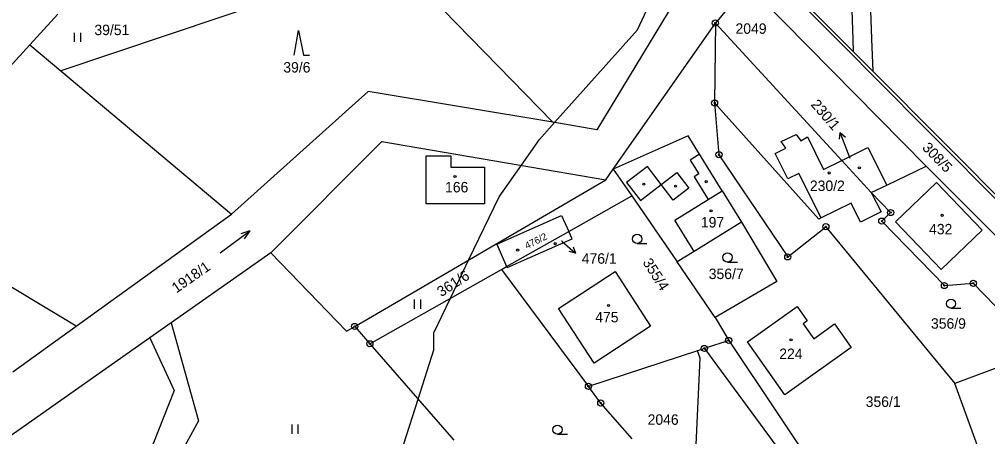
# Model space of a CAD drawing. Extents: x -445050 to -440454, y -1134563 to -1129741.
# Drawn here: x -442715.2 to -442557.4, y -1130870 to -1130802.1 of the extents above; entities that cross this region are included whole.
import ezdxf

# ---------------------------------------------------------------- set-up
doc = ezdxf.new("R2010")
doc.units = 0
for name, color, linetype in [('Vrstva 1', 7, 'Continuous'), ('Vrstva 16', 7, 'Continuous'), ('Vrstva 18', 7, 'Continuous'), ('Vrstva 19', 7, 'Continuous'), ('Vrstva 24', 7, 'Continuous'), ('Vrstva 25', 7, 'Continuous'), ('Vrstva 3', 7, 'Continuous'), ('Vrstva 30', 7, 'Continuous'), ('Vrstva 37', 7, 'Continuous'), ('Vrstva 4', 7, 'Continuous'), ('Vrstva 5', 7, 'Continuous'), ('Vrstva 52', 7, 'Continuous')]:
    doc.layers.add(name, color=color, linetype=linetype)

msp = doc.modelspace()

# ---------------------------------------------------------------- linework, layer by layer
at = {"layer": 'Vrstva 1'}
for p, q in [((-442708.53, -1130850.46), (-442763.26, -1130817.61)), ((-442705.91, -1130852.03), (-442680.62, -1130833.84)), ((-442705.91, -1130852.03), (-442708.53, -1130850.46)), ((-442716.25, -1130859.47), (-442705.91, -1130852.03))]:
    msp.add_line(p, q, dxfattribs=at)
for points in [[(-442603.08, -1130790.41), (-442621.06, -1130820.09)], [(-442655.04, -1130791.32), (-442628.23, -1130818.86)], [(-442595.24, -1130791.31), (-442579.23, -1130807.39)], [(-442664.85, -1130795.84), (-442708.39, -1130810.49)], [(-442594.43, -1130798.54), (-442567.43, -1130826.02)], [(-442598.93, -1130799.33), (-442601.75, -1130802.71)], [(-442713.44, -1130806.24), (-442708.87, -1130801.27)], [(-442618.38, -1130826.48), (-442601.75, -1130802.71)], [(-442601.75, -1130802.71), (-442601.88, -1130815.71)], [(-442601.75, -1130802.71), (-442581.16, -1130825.09)], [(-442722.63, -1130816.22), (-442713.44, -1130806.24)], [(-442713.44, -1130806.24), (-442708.39, -1130810.49)], [(-442579.23, -1130807.39), (-442576.12, -1130810.52)], [(-442708.39, -1130810.49), (-442680.62, -1130833.84)], [(-442576.12, -1130810.52), (-442518.96, -1130867.9)], [(-442658.33, -1130813.87), (-442680.62, -1130833.84)], [(-442628.23, -1130818.86), (-442658.33, -1130813.87)], [(-442601.88, -1130815.71), (-442601.17, -1130824.16)], [(-442601.88, -1130815.71), (-442584.87, -1130834.62)], [(-442621.06, -1130820.09), (-442628.23, -1130818.86)], [(-442606.17, -1130821.07), (-442618.38, -1130826.48)], [(-442604.32, -1130824.07), (-442606.17, -1130821.07)], [(-442674.2, -1130840.11), (-442656.08, -1130821.98)], [(-442656.08, -1130821.98), (-442619.6, -1130828.22)], [(-442600.65, -1130830.03), (-442604.32, -1130824.07)], [(-442601.17, -1130824.16), (-442589.96, -1130840.78)], [(-442581.16, -1130825.09), (-442576.35, -1130830.32)], [(-442619.6, -1130828.22), (-442618.38, -1130826.48)], [(-442618.38, -1130826.48), (-442615.39, -1130830.83)], [(-442573.84, -1130829.11), (-442567.43, -1130826.02)], [(-442567.43, -1130826.02), (-442540.38, -1130853.1)], [(-442660.52, -1130852.1), (-442619.6, -1130828.22)], [(-442572.39, -1130835.08), (-442565.73, -1130828.67)], [(-442565.73, -1130828.67), (-442558.29, -1130836.41)], [(-442600.65, -1130830.03), (-442597.5, -1130835.14)], [(-442576.35, -1130830.32), (-442573.84, -1130829.11)], [(-442576.35, -1130830.32), (-442574.75, -1130833.42)], [(-442573.19, -1130833.56), (-442576.35, -1130830.32)], [(-442625.64, -1130836.62), (-442615.39, -1130830.83)], [(-442615.39, -1130830.83), (-442608, -1130841.59)], [(-442579.63, -1130832.04), (-442584.49, -1130834.43)], [(-442578.08, -1130835.12), (-442579.63, -1130832.04)], [(-442574.75, -1130833.42), (-442578.08, -1130835.12)], [(-442573.19, -1130833.56), (-442574.63, -1130834.96)], [(-442637.38, -1130838.72), (-442626.8, -1130834.02)], [(-442626.8, -1130834.02), (-442625.64, -1130836.62)], [(-442597.5, -1130835.14), (-442605.21, -1130839.88)], [(-442597.5, -1130835.14), (-442591.76, -1130844.8)], [(-442584.49, -1130834.43), (-442584.87, -1130834.62)], [(-442564.43, -1130845.44), (-442574.63, -1130834.96)], [(-442564.94, -1130842.82), (-442572.39, -1130835.08)], [(-442635.77, -1130842.34), (-442625.64, -1130836.62)], [(-442625.09, -1130837.86), (-442625.64, -1130836.62)], [(-442589.96, -1130840.78), (-442583.75, -1130835.86)], [(-442583.75, -1130835.86), (-442562.74, -1130861.38)], [(-442558.29, -1130836.41), (-442564.94, -1130842.82)], [(-442635.7, -1130842.5), (-442625.09, -1130837.86)], [(-442674.2, -1130840.11), (-442690.42, -1130851.51)], [(-442661.86, -1130852.88), (-442674.2, -1130840.11)], [(-442637.38, -1130838.72), (-442635.77, -1130842.34)], [(-442605.21, -1130839.88), (-442608, -1130841.59)], [(-442601.79, -1130850.64), (-442608, -1130841.59)], [(-442658.05, -1130854.92), (-442636.6, -1130842.81)], [(-442636.6, -1130842.81), (-442635.77, -1130842.34)], [(-442636.6, -1130842.81), (-442622.44, -1130861.85)], [(-442635.77, -1130842.34), (-442635.7, -1130842.5)], [(-442627.31, -1130849.19), (-442618.1, -1130843.13)], [(-442618.1, -1130843.13), (-442612.33, -1130852.05)], [(-442591.76, -1130844.8), (-442601.79, -1130850.64)], [(-442564.43, -1130845.44), (-442559.73, -1130845.08)], [(-442559.73, -1130845.08), (-442548.86, -1130856.24)], [(-442621.48, -1130858.07), (-442627.31, -1130849.19)], [(-442596.52, -1130854.62), (-442588.44, -1130848.85)], [(-442588.44, -1130848.85), (-442586.78, -1130851.17)], [(-442601.79, -1130850.64), (-442599.58, -1130854.38)], [(-442586.78, -1130851.17), (-442587.47, -1130851.66)], [(-442690.42, -1130851.51), (-442693.92, -1130853.97)], [(-442690.42, -1130851.51), (-442685.96, -1130867.44)], [(-442661.86, -1130852.88), (-442660.52, -1130852.1)], [(-442660.52, -1130852.1), (-442658.05, -1130854.92)], [(-442612.33, -1130852.05), (-442621.48, -1130858.07)], [(-442587.47, -1130851.66), (-442585.73, -1130854.1)], [(-442585.73, -1130854.1), (-442582.36, -1130851.7)], [(-442582.36, -1130851.7), (-442579.63, -1130855.52)], [(-442693.92, -1130853.97), (-442738.78, -1130885.49)], [(-442693.92, -1130853.97), (-442689.94, -1130862.52)], [(-442658.05, -1130854.92), (-442644.36, -1130870.61)], [(-442603.55, -1130855.68), (-442604.67, -1130856.05)], [(-442599.58, -1130854.38), (-442603.55, -1130855.68)], [(-442603.55, -1130855.68), (-442584.76, -1130881.15)], [(-442599.58, -1130854.38), (-442583.68, -1130878.12)], [(-442590.42, -1130863.21), (-442596.52, -1130854.62)], [(-442579.63, -1130855.52), (-442590.42, -1130863.21)], [(-442604.67, -1130856.05), (-442622.44, -1130861.85)], [(-442604.99, -1130873.72), (-442604.21, -1130857.26)], [(-442604.21, -1130857.26), (-442604.67, -1130856.05)], [(-442548.86, -1130856.24), (-442562.74, -1130861.38)], [(-442620.42, -1130864.57), (-442622.44, -1130861.85)], [(-442559.06, -1130871.52), (-442562.74, -1130861.38)], [(-442689.94, -1130862.52), (-442695.99, -1130877.75)], [(-442615.31, -1130870.42), (-442620.42, -1130864.57)], [(-442685.96, -1130867.44), (-442692.36, -1130879.18)]]:
    msp.add_lwpolyline(points, dxfattribs=at)
at = {"layer": 'Vrstva 16'}
for p, q in [((-442580.32, -1130823.33), (-442581.4, -1130820.53)), ((-442626.76, -1130838.2), (-442624.52, -1130840.19))]:
    msp.add_line(p, q, dxfattribs=at)
for points in [[(-442581.5, -1130821.64), (-442581.4, -1130820.53), (-442580.57, -1130821.28)], [(-442579.78, -1130824.75), (-442580.32, -1130823.33)], [(-442626.77, -1130838.19), (-442626.76, -1130838.2)], [(-442624.93, -1130839.16), (-442624.52, -1130840.19), (-442625.6, -1130839.9)]]:
    msp.add_lwpolyline(points, dxfattribs=at)
at = {"layer": 'Vrstva 24'}
for centre, radius in [((-442601.75, -1130802.71), 0.5), ((-442601.75, -1130802.71), 0.1), ((-442601.88, -1130815.71), 0.5), ((-442601.88, -1130815.71), 0.1), ((-442601.17, -1130824.16), 0.5), ((-442601.17, -1130824.16), 0.1), ((-442573.19, -1130833.56), 0.5), ((-442573.19, -1130833.56), 0.1), ((-442583.75, -1130835.86), 0.5), ((-442574.63, -1130834.96), 0.5), ((-442574.63, -1130834.96), 0.1), ((-442583.75, -1130835.86), 0.1), ((-442589.96, -1130840.78), 0.5), ((-442589.96, -1130840.78), 0.1), ((-442559.73, -1130845.08), 0.5), ((-442564.43, -1130845.44), 0.5), ((-442564.43, -1130845.44), 0.1), ((-442559.73, -1130845.08), 0.1), ((-442660.52, -1130852.1), 0.5), ((-442660.52, -1130852.1), 0.1), ((-442599.58, -1130854.38), 0.5), ((-442599.58, -1130854.38), 0.1), ((-442658.05, -1130854.92), 0.5), ((-442658.05, -1130854.92), 0.1), ((-442603.55, -1130855.68), 0.5), ((-442603.55, -1130855.68), 0.1), ((-442622.44, -1130861.85), 0.5), ((-442622.44, -1130861.85), 0.1), ((-442620.42, -1130864.57), 0.5), ((-442620.42, -1130864.57), 0.1)]:
    msp.add_circle(centre, radius, dxfattribs=at)
at = {"layer": 'Vrstva 25'}
for p, q in [((-442706.15, -1130805.78), (-442706.15, -1130804.28)), ((-442705.15, -1130805.78), (-442705.15, -1130804.28)), ((-442614.5, -1130838.6), (-442612.9, -1130838.6)), ((-442599.77, -1130841.62), (-442598.17, -1130841.62)), ((-442650.76, -1130849.21), (-442650.76, -1130847.71)), ((-442649.76, -1130849.21), (-442649.76, -1130847.71)), ((-442563.36, -1130849.15), (-442561.76, -1130849.15)), ((-442670.71, -1130869.57), (-442670.71, -1130868.07)), ((-442669.71, -1130869.57), (-442669.71, -1130868.07)), ((-442627.47, -1130869.65), (-442625.87, -1130869.65))]:
    msp.add_line(p, q, dxfattribs=at)
for points in [[(-442670.36, -1130807.92), (-442669.66, -1130803.92), (-442668.86, -1130807.92), (-442667.86, -1130807.92)], [(-442682.42, -1130840.12), (-442677.6, -1130836.56), (-442679.1, -1130837.05)], [(-442677.6, -1130836.56), (-442678.51, -1130837.85)]]:
    msp.add_lwpolyline(points, dxfattribs=at)
for centre, radius in [((-442583.2, -1130827.12), 0.175), ((-442578.3, -1130826.28), 0.175), ((-442644.17, -1130827.69), 0.175), ((-442613.41, -1130828.95), 0.175), ((-442608.24, -1130829.26), 0.175), ((-442603.24, -1130828.53), 0.175), ((-442602.45, -1130833.28), 0.175), ((-442564.8, -1130834.01), 0.175), ((-442627.85, -1130838.62), 0.175), ((-442614.5, -1130837.85), 0.75), ((-442633.97, -1130839.67), 0.175), ((-442599.77, -1130840.87), 0.75), ((-442563.36, -1130848.4), 0.75), ((-442619.16, -1130848.68), 0.175), ((-442589.42, -1130854.28), 0.175), ((-442627.47, -1130868.9), 0.75)]:
    msp.add_circle(centre, radius, dxfattribs=at)
at = {"layer": 'Vrstva 3'}
for points in [[(-442591.02, -1130822.01), (-442588.59, -1130820.83)], [(-442588.59, -1130820.83), (-442587.82, -1130821.91)], [(-442590.26, -1130823.09), (-442591.02, -1130822.01)], [(-442587.82, -1130821.91), (-442586.75, -1130821.25)], [(-442586.75, -1130821.25), (-442584.12, -1130826.55)], [(-442648.87, -1130832.15), (-442648.87, -1130824.35)], [(-442648.87, -1130824.35), (-442644.87, -1130824.35)], [(-442644.87, -1130824.35), (-442644.87, -1130826.15)], [(-442592, -1130823.97), (-442590.26, -1130823.09)], [(-442589.93, -1130828.08), (-442592, -1130823.97)], [(-442581.16, -1130825.09), (-442576.89, -1130822.97)], [(-442576.89, -1130822.97), (-442573.84, -1130829.11)], [(-442584.12, -1130826.55), (-442581.16, -1130825.09)], [(-442581.16, -1130825.09), (-442576.35, -1130830.32)], [(-442581.16, -1130825.09), (-442576.35, -1130830.32)], [(-442644.87, -1130826.15), (-442639.37, -1130826.15)], [(-442639.37, -1130826.15), (-442639.37, -1130832.15)], [(-442588.14, -1130827.18), (-442589.93, -1130828.08)], [(-442584.49, -1130834.43), (-442588.14, -1130827.18)], [(-442572.39, -1130835.08), (-442565.73, -1130828.67)], [(-442565.73, -1130828.67), (-442558.29, -1130836.41)], [(-442602.95, -1130831.45), (-442600.65, -1130830.03)], [(-442600.65, -1130830.03), (-442597.5, -1130835.14)], [(-442576.35, -1130830.32), (-442573.84, -1130829.11)], [(-442576.35, -1130830.32), (-442574.75, -1130833.42)], [(-442639.37, -1130832.15), (-442648.87, -1130832.15)], [(-442608.35, -1130834.78), (-442602.95, -1130831.45)], [(-442579.63, -1130832.04), (-442584.49, -1130834.43)], [(-442578.08, -1130835.12), (-442579.63, -1130832.04)], [(-442574.75, -1130833.42), (-442578.08, -1130835.12)], [(-442637.38, -1130838.72), (-442626.8, -1130834.02)], [(-442626.8, -1130834.02), (-442625.64, -1130836.62)], [(-442605.21, -1130839.88), (-442608.35, -1130834.78)], [(-442597.5, -1130835.14), (-442605.21, -1130839.88)], [(-442564.94, -1130842.82), (-442572.39, -1130835.08)], [(-442635.77, -1130842.34), (-442625.64, -1130836.62)], [(-442635.77, -1130842.34), (-442625.64, -1130836.62)], [(-442625.09, -1130837.86), (-442625.64, -1130836.62)], [(-442558.29, -1130836.41), (-442564.94, -1130842.82)], [(-442635.7, -1130842.5), (-442625.09, -1130837.86)], [(-442637.38, -1130838.72), (-442635.77, -1130842.34)], [(-442635.77, -1130842.34), (-442635.7, -1130842.5)], [(-442627.31, -1130849.19), (-442618.1, -1130843.13)], [(-442618.1, -1130843.13), (-442612.33, -1130852.05)], [(-442621.48, -1130858.07), (-442627.31, -1130849.19)], [(-442596.52, -1130854.62), (-442588.44, -1130848.85)], [(-442588.44, -1130848.85), (-442586.78, -1130851.17)], [(-442586.78, -1130851.17), (-442587.47, -1130851.66)], [(-442612.33, -1130852.05), (-442621.48, -1130858.07)], [(-442587.47, -1130851.66), (-442585.73, -1130854.1)], [(-442585.73, -1130854.1), (-442582.36, -1130851.7)], [(-442582.36, -1130851.7), (-442579.63, -1130855.52)], [(-442590.42, -1130863.21), (-442596.52, -1130854.62)], [(-442579.63, -1130855.52), (-442590.42, -1130863.21)]]:
    msp.add_lwpolyline(points, dxfattribs=at)
at = {"layer": 'Vrstva 30'}
msp.add_lwpolyline([(-442595.19, -1130791.2), (-442593.94, -1130788.25), (-442591.57, -1130788.35), (-442586.13, -1130788.58), (-442576.57, -1130797.6), (-442576.3, -1130805.27), (-442576.12, -1130810.52), (-442579.23, -1130807.39), (-442579.3, -1130805.38), (-442579.53, -1130798.94), (-442587.37, -1130791.53), (-442592.81, -1130791.3), (-442595.19, -1130791.2)], dxfattribs=at)
at = {"layer": 'Vrstva 37'}
for centre in [(-442583.2, -1130827.12), (-442578.3, -1130826.28), (-442644.17, -1130827.69), (-442602.45, -1130833.28), (-442564.8, -1130834.01), (-442627.85, -1130838.62), (-442633.97, -1130839.67), (-442619.16, -1130848.68), (-442589.42, -1130854.28)]:
    msp.add_circle(centre, 0.175, dxfattribs=at)
at = {"layer": 'Vrstva 4'}
for points in [[(-442591.02, -1130822.01), (-442588.59, -1130820.83)], [(-442588.59, -1130820.83), (-442587.82, -1130821.91)], [(-442590.26, -1130823.09), (-442591.02, -1130822.01)], [(-442587.82, -1130821.91), (-442586.75, -1130821.25)], [(-442586.75, -1130821.25), (-442584.12, -1130826.55)], [(-442648.87, -1130824.35), (-442644.87, -1130824.35)], [(-442648.87, -1130832.15), (-442648.87, -1130824.35)], [(-442644.87, -1130824.35), (-442644.87, -1130826.15)], [(-442604.32, -1130824.07), (-442605.85, -1130825.01)], [(-442592, -1130823.97), (-442590.26, -1130823.09)], [(-442589.93, -1130828.08), (-442592, -1130823.97)], [(-442581.16, -1130825.09), (-442576.89, -1130822.97)], [(-442576.89, -1130822.97), (-442573.84, -1130829.11)], [(-442605.85, -1130825.01), (-442604.46, -1130827.27)], [(-442584.12, -1130826.55), (-442581.16, -1130825.09)], [(-442644.87, -1130826.15), (-442639.37, -1130826.15)], [(-442639.37, -1130826.15), (-442639.37, -1130832.15)], [(-442612.82, -1130826.07), (-442616.22, -1130828.69)], [(-442610.56, -1130829), (-442612.82, -1130826.07)], [(-442610.56, -1130829), (-442608.02, -1130827.05)], [(-442608.02, -1130827.05), (-442606.07, -1130829.58)], [(-442604.46, -1130827.27), (-442605.23, -1130827.74)], [(-442588.14, -1130827.18), (-442589.93, -1130828.08)], [(-442584.49, -1130834.43), (-442588.14, -1130827.18)], [(-442616.22, -1130828.69), (-442613.97, -1130831.62)], [(-442613.97, -1130831.62), (-442610.56, -1130829)], [(-442608.61, -1130831.53), (-442610.56, -1130829)], [(-442605.23, -1130827.74), (-442602.95, -1130831.45)], [(-442606.07, -1130829.58), (-442608.61, -1130831.53)], [(-442602.95, -1130831.45), (-442600.65, -1130830.03)], [(-442639.37, -1130832.15), (-442648.87, -1130832.15)], [(-442608.35, -1130834.78), (-442602.95, -1130831.45)], [(-442605.21, -1130839.88), (-442608.35, -1130834.78)]]:
    msp.add_lwpolyline(points, dxfattribs=at)
at = {"layer": 'Vrstva 5'}
for points in [[(-442579.58, -1130807.74), (-442595.44, -1130791.82)], [(-442576.47, -1130810.87), (-442579.58, -1130807.74)], [(-442513.34, -1130874.27), (-442576.47, -1130810.87)]]:
    msp.add_lwpolyline(points, dxfattribs=at)
at = {"layer": 'Vrstva 52'}
msp.add_lwpolyline([(-442652.51, -1130871.19), (-442650.19, -1130863.93), (-442647.62, -1130855.89), (-442647.62, -1130853.12), (-442644.92, -1130847.5), (-442641.9, -1130841.23), (-442636.99, -1130831.02), (-442633.36, -1130825.87), (-442630.4, -1130821.66), (-442627.94, -1130818.91), (-442614.45, -1130803.81), (-442612.54, -1130799.77), (-442609.99, -1130797.43), (-442604.13, -1130789.34), (-442600.86, -1130784.83), (-442600.44, -1130785.36), (-442599.47, -1130782.92), (-442599.36, -1130782.76), (-442587.51, -1130770.05)], dxfattribs=at)

# ---------------------------------------------------------------- texts
at = {"layer": 'Vrstva 16'}
for s, p in [('2049', (-442598.47, -1130804.46)), ('476/1', (-442623.52, -1130841.89))]:
    msp.add_text(s, height=1.7, dxfattribs=at).set_placement(p)
for s, rotation, p in [('230/1', 310.9723, (-442586.3, -1130816.04)), ('1918/1', 34.9691, (-442689.58, -1130846.75))]:
    msp.add_text(s, height=1.7, rotation=rotation, dxfattribs=at).set_placement(p)
at = {"layer": 'Vrstva 18'}
for s, p in [('39/51', (-442702.93, -1130804.68)), ('39/6', (-442672.15, -1130810.77)), ('356/7', (-442602.83, -1130844.39)), ('356/9', (-442566.62, -1130852.47)), ('356/1', (-442577.26, -1130865.2)), ('2046', (-442612.79, -1130868.11))]:
    msp.add_text(s, height=1.7, dxfattribs=at).set_placement(p)
for s, rotation, p in [('308/5', 314.2359, (-442568.16, -1130823.12)), ('355/4', 302.4, (-442613.67, -1130841.67)), ('361/6', 32.949, (-442646.41, -1130847.36))]:
    msp.add_text(s, height=1.7, rotation=rotation, dxfattribs=at).set_placement(p)
at = {"layer": 'Vrstva 19'}
for s, height, p in [('230/1', 0.1, (-442579.96, -1130824.75)), ('166', 1.7, (-442645.8, -1130830.28)), ('230/2', 1.7, (-442586.35, -1130830.05)), ('197', 1.7, (-442604.11, -1130835.99)), ('432', 1.7, (-442566.93, -1130837.11)), ('476/1', 0.1, (-442626.94, -1130838.19)), ('475', 1.7, (-442621.33, -1130851.44)), ('224', 1.7, (-442591.34, -1130857.4))]:
    msp.add_text(s, height=height, dxfattribs=at).set_placement(p)
msp.add_text('476/2', height=1.14, rotation=26.6522, dxfattribs=at).set_placement((-442632.45, -1130839.54))

doc.saveas('drawing.dxf')
